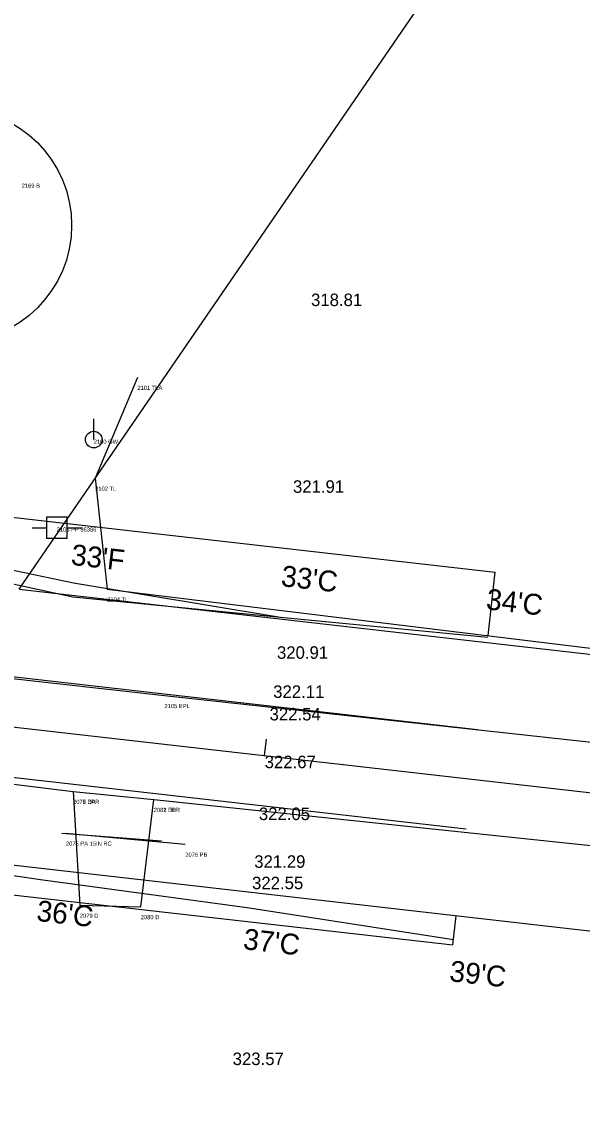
# Model space of a CAD drawing. Extents: x 49683 to 58852, y 49525 to 54803.
# Drawn here: x 57135.4 to 57269.8, y 53947.1 to 54208.7 of the extents above; entities that cross this region are included whole.
import ezdxf

# ---------------------------------------------------------------- set-up
doc = ezdxf.new("R2010")
doc.units = 0
for name, color, linetype in [('Level 1', 7, 'Continuous'), ('Level 11', 7, 'Continuous'), ('Level 12', 7, 'Continuous'), ('Level 13', 7, 'Continuous'), ('Level 18', 7, 'Continuous'), ('Level 19', 7, 'Continuous'), ('Level 20', 7, 'Continuous'), ('Level 25', 7, 'Continuous'), ('Level 3', 7, 'Continuous'), ('Level 32', 7, 'Continuous'), ('Level 33', 7, 'Continuous'), ('Level 34', 7, 'Continuous'), ('Level 48', 7, 'Continuous'), ('Level 53', 7, 'Continuous'), ('Level 56', 7, 'Continuous'), ('Level 58', 7, 'Continuous'), ('Level 59', 7, 'Continuous'), ('Level 6', 7, 'Continuous'), ('Level 61', 7, 'Continuous'), ('Level 8', 7, 'Continuous'), ('Level 9', 7, 'Continuous')]:
    doc.layers.add(name, color=color, linetype=linetype)

# ---------------------------------------------------------------- blocks, each defined once
blk = doc.blocks.new('GW')
at = {"layer": 'Level 9'}
blk.add_line((0, 0), (0, 5), dxfattribs=at)
blk.add_circle((0, 0), 2, dxfattribs=at)
blk = doc.blocks.new('PP')
at = {"layer": 'Level 9'}
for p, q in [((2.53, 2.45), (-2.47, 2.45)), ((-2.47, 2.45), (-2.47, -2.55)), ((2.53, -2.55), (2.53, 2.45)), ((-5.91, -0.11), (-2.44, -0.11)), ((-2.47, -2.55), (2.53, -2.55)), ((2.45, -0.11), (6.09, -0.11))]:
    blk.add_line(p, q, dxfattribs=at)

msp = doc.modelspace()

# ---------------------------------------------------------------- linework, layer by layer
at = {"layer": 'Level 1'}
for p, q in [((56981.58, 54056.82), (58783.3, 53851.37)), ((57193.61, 54032.65), (57194.06, 54036.62))]:
    msp.add_line(p, q, dxfattribs=at)
at = {"layer": 'Level 11'}
for p, q in [((57163.12, 54123.38), (57152.99, 54099.2)), ((57152.99, 54099.2), (57155.88, 54072.62)), ((57155.88, 54072.62), (57290.67, 54056.11))]:
    msp.add_line(p, q, dxfattribs=at)
at = {"layer": 'Level 12'}
msp.add_line((57134.79, 54072.57), (57233.86, 54217.04), dxfattribs=at)
at = {"layer": 'Level 13'}
for p, q in [((57134.79, 54072.57), (58787.04, 53884.15)), ((57314.41, 53985.66), (56917.82, 54030.88))]:
    msp.add_line(p, q, dxfattribs=at)
at = {"layer": 'Level 18'}
for p, q in [((57099.15, 54084.24), (57147.81, 54074.1)), ((57098.51, 54081.31), (57147.63, 54070.73)), ((57147.81, 54074.1), (57197.4, 54065.84)), ((57147.63, 54070.73), (57197.4, 54065.84)), ((57197.4, 54065.84), (57247.18, 54061.05)), ((57090.37, 54009.92), (57139.9, 54002.97)), ((57139.9, 54002.97), (57189.46, 53996.19)), ((57189.46, 53996.19), (57238.9, 53988.52))]:
    msp.add_line(p, q, dxfattribs=at)
at = {"layer": 'Level 19'}
msp.add_line((56901.29, 54065.98), (57243.29, 54026.98), dxfattribs=at)
at = {"layer": 'Level 20'}
for p, q in [((57030.57, 54063.31), (57244.65, 54038.9)), ((56980.23, 54044.9), (57241.93, 54015.06))]:
    msp.add_line(p, q, dxfattribs=at)
at = {"layer": 'Level 25'}
msp.add_circle((57119.31, 54159.87), 28.04, dxfattribs=at)
at = {"layer": 'Level 3'}
for p, q in [((57082.6, 54056.87), (57169.61, 54047.04)), ((57169.61, 54047.04), (57289.1, 54034.02)), ((56979.43, 54044.34), (57147.69, 54024.06)), ((57147.69, 54024.06), (57167.04, 54022.13)), ((57167.04, 54022.13), (57289.26, 54009.3))]:
    msp.add_line(p, q, dxfattribs=at)
at = {"layer": 'Level 33'}
for p, q in [((57026.81, 54101.99), (57145.67, 54088.44)), ((57145.67, 54088.44), (57248.95, 54076.66)), ((57247.21, 54061.43), (57248.95, 54076.66)), ((56990.37, 54015.56), (57238.75, 53987.24)), ((57238.75, 53987.24), (57239.55, 53994.19))]:
    msp.add_line(p, q, dxfattribs=at)
at = {"layer": 'Level 34'}
msp.add_line((57144.98, 54014.04), (57168.91, 54012.18), dxfattribs=at)
at = {"layer": 'Level 6'}
msp.add_line((57145.99, 54014.05), (57174.6, 54011.38), dxfattribs=at)
at = {"layer": 'Level 8'}
for p, q in [((57147.69, 54024.06), (57149.32, 53996.75)), ((57163.93, 53996.41), (57167.04, 54022.13)), ((57149.32, 53996.75), (57163.93, 53996.41))]:
    msp.add_line(p, q, dxfattribs=at)

# ---------------------------------------------------------------- block references
at = {"layer": 'Level 9'}
for name, p in [('GW', (57152.65, 54108.46)), ('PP', (57143.77, 54087.39))]:
    msp.add_blockref(name, p, dxfattribs=at)

# ---------------------------------------------------------------- texts
at = {"layer": 'Level 32'}
for s, p in [('318.81', (57204.76, 54140.49)), ('321.91', (57200.43, 54095.7)), ('320.91', (57196.59, 54055.88)), ('322.11', (57195.68, 54046.51)), ('322.54', (57194.82, 54041.1)), ('322.67', (57193.64, 54029.64)), ('322.05', (57192.25, 54017.19)), ('321.29', (57191.14, 54005.74)), ('322.55', (57190.62, 54000.6)), ('323.57', (57185.97, 53958.42))]:
    msp.add_text(s, height=3, dxfattribs=at).set_placement(p)
at = {"layer": 'Level 48'}
for s, p in [("33'F", (57147.04, 54078.45)), ("33'C", (57197.4, 54073.35)), ("34'C", (57246.58, 54067.77)), ("36'C", (57138.77, 53993.03)), ("37'C", (57188.32, 53986.25)), ("39'C", (57237.77, 53978.58))]:
    msp.add_text(s, height=5, rotation=353.4944, dxfattribs=at).set_placement(p)
at = {"layer": 'Level 53'}
for s, p in [('2105 EPL ', (57169.61, 54044.04)), ('2077 EPR ', (57147.69, 54021.06)), ('2082 EPR ', (57167.04, 54019.13))]:
    msp.add_text(s, height=1, dxfattribs=at).set_placement(p)
at = {"layer": 'Level 56'}
for s, p in [('2075 PA 15IN RC ', (57145.99, 54011.05)), ('2076 PB ', (57174.6, 54008.38))]:
    msp.add_text(s, height=1, dxfattribs=at).set_placement(p)
at = {"layer": 'Level 58'}
for s, p in [('2169 B ', (57135.38, 54168.87)), ('2078 DA ', (57147.69, 54021.06)), ('2081 DB ', (57167.04, 54019.13)), ('2079 D ', (57149.32, 53993.75)), ('2080 D ', (57163.93, 53993.41))]:
    msp.add_text(s, height=1, dxfattribs=at).set_placement(p)
at = {"layer": 'Level 59'}
for s, p in [('2100 GW ', (57152.65, 54107.46)), ('2103 PP 96386 ', (57143.77, 54086.39))]:
    msp.add_text(s, height=1, dxfattribs=at).set_placement(p)
at = {"layer": 'Level 61'}
for s, p in [('2101 TLA ', (57163.12, 54120.38)), ('2102 TL ', (57152.99, 54096.2)), ('2104 TL ', (57155.88, 54069.62))]:
    msp.add_text(s, height=1, dxfattribs=at).set_placement(p)

doc.saveas('drawing.dxf')
